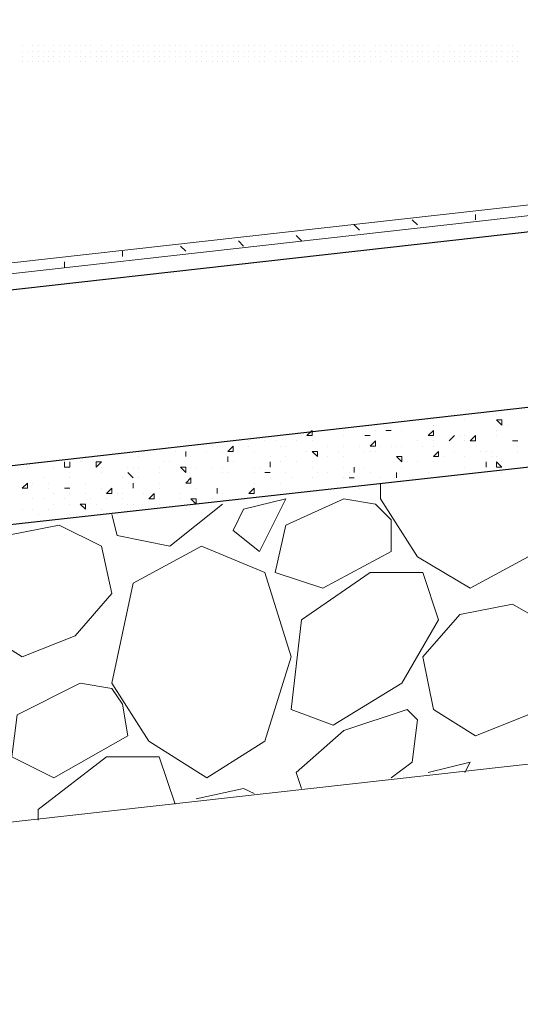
# Model space of a CAD drawing. Header units: metres. Extents: x 5.7 to 89.8, y 4 to 63.5.
# Tile 328 of 475: x 43.435 to 44.35, y 46.959 to 48.759. Entities that reach past the tile are written whole.
import ezdxf

# ---------------------------------------------------------------- set-up
doc = ezdxf.new("R2010")
doc.units = ezdxf.units.M
doc.header["$MEASUREMENT"] = 0
for name, color, linetype in [('PDF17_hatch-borshi', 7, 'Continuous'), ('PDF17_kaff', 7, 'Continuous'), ('PDF17_wall', 7, 'Continuous')]:
    doc.layers.add(name, color=color, linetype=linetype)

msp = doc.modelspace()

# ---------------------------------------------------------------- linework, layer by layer
at = {"layer": 'PDF17_hatch-borshi', "lineweight": 18}
for points in [[(43.4399, 48.7114), (43.4399, 48.7114)], [(43.4399, 48.7018), (43.4399, 48.7018)], [(43.4399, 48.7018), (43.4399, 48.7018)], [(43.4496, 48.7018), (43.4496, 48.7018)], [(43.4496, 48.7018), (43.4496, 48.7018)], [(43.4496, 48.7018), (43.4496, 48.7018)], [(43.4496, 48.7018), (43.4496, 48.7018)], [(43.4592, 48.7114), (43.4592, 48.7114)], [(43.4592, 48.7018), (43.4592, 48.7018)], [(43.4688, 48.7114), (43.4688, 48.7114)], [(43.4688, 48.7018), (43.4688, 48.7018)], [(43.4688, 48.7018), (43.4688, 48.7018)], [(43.4688, 48.7018), (43.4688, 48.7018)], [(43.4688, 48.7018), (43.4688, 48.7018)], [(43.4784, 48.7114), (43.4784, 48.7114)], [(43.4784, 48.7018), (43.4784, 48.7018)], [(43.4784, 48.7018), (43.4784, 48.7018)], [(43.4784, 48.7018), (43.4784, 48.7018)], [(43.4881, 48.7018), (43.4881, 48.7018)], [(43.4881, 48.7018), (43.4881, 48.7018)], [(43.4977, 48.7114), (43.4977, 48.7114)], [(43.4977, 48.7114), (43.4977, 48.7114)], [(43.4977, 48.7114), (43.4977, 48.7114)], [(43.4977, 48.7018), (43.4977, 48.7018)], [(43.5073, 48.7114), (43.5073, 48.7114)], [(43.5073, 48.7018), (43.5073, 48.7018)], [(43.5073, 48.7018), (43.5073, 48.7018)], [(43.517, 48.7114), (43.517, 48.7114)], [(43.517, 48.7114), (43.517, 48.7114)], [(43.517, 48.7018), (43.517, 48.7018)], [(43.5266, 48.7114), (43.5266, 48.7114)], [(43.5266, 48.7114), (43.5266, 48.7114)], [(43.5266, 48.7018), (43.5266, 48.7018)], [(43.5266, 48.7018), (43.5266, 48.7018)], [(43.5362, 48.7114), (43.5362, 48.7114)], [(43.5362, 48.7114), (43.5362, 48.7114)], [(43.5362, 48.7018), (43.5362, 48.7018)], [(43.5459, 48.7114), (43.5459, 48.7114)], [(43.5459, 48.7018), (43.5459, 48.7018)], [(43.5459, 48.7018), (43.5459, 48.7018)], [(43.5555, 48.7114), (43.5555, 48.7114)], [(43.5555, 48.7114), (43.5555, 48.7114)], [(43.5651, 48.7114), (43.5651, 48.7114)], [(43.5651, 48.7018), (43.5651, 48.7018)], [(43.5651, 48.7018), (43.5651, 48.7018)], [(43.5748, 48.7018), (43.5748, 48.7018)], [(43.5748, 48.7018), (43.5748, 48.7018)], [(43.5748, 48.7018), (43.5748, 48.7018)], [(43.5844, 48.7114), (43.5844, 48.7114)], [(43.5844, 48.7114), (43.5844, 48.7114)], [(43.5844, 48.7018), (43.5844, 48.7018)], [(43.5844, 48.7018), (43.5844, 48.7018)], [(43.594, 48.7018), (43.594, 48.7018)], [(43.594, 48.7018), (43.594, 48.7018)], [(43.594, 48.7018), (43.594, 48.7018)], [(43.594, 48.7018), (43.594, 48.7018)], [(43.6037, 48.7114), (43.6037, 48.7114)], [(43.6037, 48.7018), (43.6037, 48.7018)], [(43.6133, 48.7114), (43.6133, 48.7114)], [(43.6133, 48.7018), (43.6133, 48.7018)], [(43.6133, 48.7018), (43.6133, 48.7018)], [(43.6133, 48.7018), (43.6133, 48.7018)], [(43.6229, 48.7114), (43.6229, 48.7114)], [(43.6229, 48.7018), (43.6229, 48.7018)], [(43.6229, 48.7018), (43.6229, 48.7018)], [(43.6229, 48.7018), (43.6229, 48.7018)], [(43.6325, 48.7018), (43.6325, 48.7018)], [(43.6325, 48.7018), (43.6325, 48.7018)], [(43.6325, 48.7018), (43.6325, 48.7018)], [(43.6422, 48.7114), (43.6422, 48.7114)], [(43.6422, 48.7114), (43.6422, 48.7114)], [(43.6422, 48.7018), (43.6422, 48.7018)], [(43.6422, 48.7018), (43.6422, 48.7018)], [(43.6518, 48.7114), (43.6518, 48.7114)], [(43.6518, 48.7114), (43.6518, 48.7114)], [(43.6518, 48.7018), (43.6518, 48.7018)], [(43.6518, 48.7018), (43.6518, 48.7018)], [(43.6614, 48.7114), (43.6614, 48.7114)], [(43.6614, 48.7114), (43.6614, 48.7114)], [(43.6614, 48.7018), (43.6614, 48.7018)], [(43.6614, 48.7018), (43.6614, 48.7018)], [(43.6711, 48.7114), (43.6711, 48.7114)], [(43.6711, 48.7018), (43.6711, 48.7018)], [(43.6807, 48.7114), (43.6807, 48.7114)], [(43.6807, 48.7114), (43.6807, 48.7114)], [(43.6807, 48.7114), (43.6807, 48.7114)], [(43.6807, 48.7018), (43.6807, 48.7018)], [(43.6807, 48.7018), (43.6807, 48.7018)], [(43.6807, 48.7018), (43.6807, 48.7018)], [(43.6903, 48.7114), (43.6903, 48.7114)], [(43.6903, 48.7018), (43.6903, 48.7018)], [(43.6903, 48.7018), (43.6903, 48.7018)], [(43.6903, 48.7018), (43.6903, 48.7018)], [(43.7, 48.7114), (43.7, 48.7114)], [(43.7, 48.7114), (43.7, 48.7114)], [(43.7, 48.7018), (43.7, 48.7018)], [(43.7096, 48.7114), (43.7096, 48.7114)], [(43.7096, 48.7018), (43.7096, 48.7018)], [(43.7096, 48.7018), (43.7096, 48.7018)], [(43.7192, 48.7114), (43.7192, 48.7114)], [(43.7192, 48.7018), (43.7192, 48.7018)], [(43.7192, 48.7018), (43.7192, 48.7018)], [(43.7289, 48.7114), (43.7289, 48.7114)], [(43.7289, 48.7018), (43.7289, 48.7018)], [(43.7289, 48.7018), (43.7289, 48.7018)], [(43.7289, 48.7018), (43.7289, 48.7018)], [(43.7385, 48.7114), (43.7385, 48.7114)], [(43.7385, 48.7114), (43.7385, 48.7114)], [(43.7385, 48.7018), (43.7385, 48.7018)], [(43.7385, 48.7018), (43.7385, 48.7018)], [(43.7481, 48.7018), (43.7481, 48.7018)], [(43.7481, 48.7018), (43.7481, 48.7018)], [(43.7481, 48.7018), (43.7481, 48.7018)], [(43.7578, 48.7114), (43.7578, 48.7114)], [(43.7578, 48.7114), (43.7578, 48.7114)], [(43.7578, 48.7018), (43.7578, 48.7018)], [(43.7578, 48.7018), (43.7578, 48.7018)], [(43.7578, 48.7018), (43.7578, 48.7018)], [(43.7674, 48.7114), (43.7674, 48.7114)], [(43.7674, 48.7018), (43.7674, 48.7018)], [(43.7674, 48.7018), (43.7674, 48.7018)], [(43.7674, 48.7018), (43.7674, 48.7018)], [(43.777, 48.7114), (43.777, 48.7114)], [(43.777, 48.7018), (43.777, 48.7018)], [(43.777, 48.7018), (43.777, 48.7018)], [(43.777, 48.7018), (43.777, 48.7018)], [(43.777, 48.7018), (43.777, 48.7018)], [(43.7866, 48.7114), (43.7866, 48.7114)], [(43.7866, 48.7114), (43.7866, 48.7114)], [(43.7866, 48.7018), (43.7866, 48.7018)], [(43.7866, 48.7018), (43.7866, 48.7018)], [(43.7866, 48.7018), (43.7866, 48.7018)], [(43.7963, 48.7114), (43.7963, 48.7114)], [(43.7963, 48.7114), (43.7963, 48.7114)], [(43.7963, 48.7114), (43.7963, 48.7114)], [(43.7963, 48.7018), (43.7963, 48.7018)], [(43.7963, 48.7018), (43.7963, 48.7018)], [(43.8059, 48.7114), (43.8059, 48.7114)], [(43.8059, 48.7114), (43.8059, 48.7114)], [(43.8059, 48.7018), (43.8059, 48.7018)], [(43.8059, 48.7018), (43.8059, 48.7018)], [(43.8155, 48.7114), (43.8155, 48.7114)], [(43.8155, 48.7114), (43.8155, 48.7114)], [(43.8155, 48.7018), (43.8155, 48.7018)], [(43.8155, 48.7018), (43.8155, 48.7018)], [(43.8252, 48.7114), (43.8252, 48.7114)], [(43.8252, 48.7114), (43.8252, 48.7114)], [(43.8252, 48.7114), (43.8252, 48.7114)], [(43.8252, 48.7018), (43.8252, 48.7018)], [(43.8348, 48.7114), (43.8348, 48.7114)], [(43.8348, 48.7114), (43.8348, 48.7114)], [(43.8348, 48.7018), (43.8348, 48.7018)], [(43.8348, 48.7018), (43.8348, 48.7018)], [(43.8348, 48.7018), (43.8348, 48.7018)], [(43.8444, 48.7114), (43.8444, 48.7114)], [(43.8444, 48.7114), (43.8444, 48.7114)], [(43.8444, 48.7018), (43.8444, 48.7018)], [(43.8541, 48.7114), (43.8541, 48.7114)], [(43.8541, 48.7114), (43.8541, 48.7114)], [(43.8541, 48.7114), (43.8541, 48.7114)], [(43.8541, 48.7018), (43.8541, 48.7018)], [(43.8541, 48.7018), (43.8541, 48.7018)], [(43.8637, 48.7114), (43.8637, 48.7114)], [(43.8637, 48.7114), (43.8637, 48.7114)], [(43.8637, 48.7018), (43.8637, 48.7018)], [(43.8637, 48.7018), (43.8637, 48.7018)], [(43.8733, 48.7114), (43.8733, 48.7114)], [(43.8733, 48.7018), (43.8733, 48.7018)], [(43.8733, 48.7018), (43.8733, 48.7018)], [(43.8733, 48.7018), (43.8733, 48.7018)], [(43.8733, 48.7018), (43.8733, 48.7018)], [(43.883, 48.7114), (43.883, 48.7114)], [(43.883, 48.7114), (43.883, 48.7114)], [(43.883, 48.7018), (43.883, 48.7018)], [(43.883, 48.7018), (43.883, 48.7018)], [(43.8926, 48.7018), (43.8926, 48.7018)], [(43.8926, 48.7018), (43.8926, 48.7018)], [(43.8926, 48.7018), (43.8926, 48.7018)], [(43.9022, 48.7114), (43.9022, 48.7114)], [(43.9022, 48.7018), (43.9022, 48.7018)], [(43.9022, 48.7018), (43.9022, 48.7018)], [(43.9022, 48.7018), (43.9022, 48.7018)], [(43.9119, 48.7114), (43.9119, 48.7114)], [(43.9119, 48.7018), (43.9119, 48.7018)], [(43.9119, 48.7018), (43.9119, 48.7018)], [(43.9215, 48.7114), (43.9215, 48.7114)], [(43.9215, 48.7018), (43.9215, 48.7018)], [(43.9215, 48.7018), (43.9215, 48.7018)], [(43.9215, 48.7018), (43.9215, 48.7018)], [(43.9215, 48.7018), (43.9215, 48.7018)], [(43.9311, 48.7114), (43.9311, 48.7114)], [(43.9311, 48.7018), (43.9311, 48.7018)], [(43.9311, 48.7018), (43.9311, 48.7018)], [(43.9311, 48.7018), (43.9311, 48.7018)], [(43.9407, 48.7114), (43.9407, 48.7114)], [(43.9407, 48.7114), (43.9407, 48.7114)], [(43.9407, 48.7114), (43.9407, 48.7114)], [(43.9407, 48.7018), (43.9407, 48.7018)], [(43.9407, 48.7018), (43.9407, 48.7018)], [(43.9504, 48.7114), (43.9504, 48.7114)], [(43.9504, 48.7114), (43.9504, 48.7114)], [(43.9504, 48.7018), (43.9504, 48.7018)], [(43.96, 48.7114), (43.96, 48.7114)], [(43.96, 48.7114), (43.96, 48.7114)], [(43.96, 48.7018), (43.96, 48.7018)], [(43.96, 48.7018), (43.96, 48.7018)], [(43.96, 48.7018), (43.96, 48.7018)], [(43.9696, 48.7114), (43.9696, 48.7114)], [(43.9696, 48.7114), (43.9696, 48.7114)], [(43.9696, 48.7114), (43.9696, 48.7114)], [(43.9696, 48.7018), (43.9696, 48.7018)], [(43.9793, 48.7114), (43.9793, 48.7114)], [(43.9793, 48.7114), (43.9793, 48.7114)], [(43.9793, 48.7018), (43.9793, 48.7018)], [(43.9793, 48.7018), (43.9793, 48.7018)], [(43.9793, 48.7018), (43.9793, 48.7018)], [(43.9889, 48.7114), (43.9889, 48.7114)], [(43.9889, 48.7114), (43.9889, 48.7114)], [(43.9889, 48.7114), (43.9889, 48.7114)], [(43.9889, 48.7018), (43.9889, 48.7018)], [(43.9889, 48.7018), (43.9889, 48.7018)], [(43.9985, 48.7114), (43.9985, 48.7114)], [(43.9985, 48.7018), (43.9985, 48.7018)], [(43.9985, 48.7018), (43.9985, 48.7018)], [(44.0082, 48.7114), (44.0082, 48.7114)], [(44.0082, 48.7114), (44.0082, 48.7114)], [(44.0082, 48.7114), (44.0082, 48.7114)], [(44.0082, 48.7018), (44.0082, 48.7018)], [(44.0082, 48.7018), (44.0082, 48.7018)], [(44.0178, 48.7018), (44.0178, 48.7018)], [(44.0178, 48.7018), (44.0178, 48.7018)], [(44.0178, 48.7018), (44.0178, 48.7018)], [(44.0178, 48.7018), (44.0178, 48.7018)], [(44.0274, 48.7114), (44.0274, 48.7114)], [(44.0274, 48.7018), (44.0274, 48.7018)], [(44.0274, 48.7018), (44.0274, 48.7018)], [(44.0371, 48.7114), (44.0371, 48.7114)], [(44.0371, 48.7114), (44.0371, 48.7114)], [(44.0371, 48.7018), (44.0371, 48.7018)], [(44.0371, 48.7018), (44.0371, 48.7018)], [(44.0467, 48.7114), (44.0467, 48.7114)], [(44.0467, 48.7018), (44.0467, 48.7018)], [(44.0467, 48.7018), (44.0467, 48.7018)], [(44.0467, 48.7018), (44.0467, 48.7018)], [(44.0563, 48.7114), (44.0563, 48.7114)], [(44.0563, 48.7018), (44.0563, 48.7018)], [(44.0563, 48.7018), (44.0563, 48.7018)], [(44.066, 48.7114), (44.066, 48.7114)], [(44.066, 48.7114), (44.066, 48.7114)], [(44.066, 48.7018), (44.066, 48.7018)], [(44.066, 48.7018), (44.066, 48.7018)], [(44.0756, 48.7018), (44.0756, 48.7018)], [(44.0756, 48.7018), (44.0756, 48.7018)], [(44.0756, 48.7018), (44.0756, 48.7018)], [(44.0756, 48.7018), (44.0756, 48.7018)], [(44.0852, 48.7114), (44.0852, 48.7114)], [(44.0852, 48.7114), (44.0852, 48.7114)], [(44.0852, 48.7114), (44.0852, 48.7114)], [(44.0852, 48.7018), (44.0852, 48.7018)], [(44.0852, 48.7018), (44.0852, 48.7018)], [(44.0948, 48.7114), (44.0948, 48.7114)], [(44.0948, 48.7114), (44.0948, 48.7114)], [(44.0948, 48.7018), (44.0948, 48.7018)], [(44.0948, 48.7018), (44.0948, 48.7018)], [(44.1045, 48.7114), (44.1045, 48.7114)], [(44.1045, 48.7114), (44.1045, 48.7114)], [(44.1045, 48.7114), (44.1045, 48.7114)], [(44.1045, 48.7018), (44.1045, 48.7018)], [(44.1045, 48.7018), (44.1045, 48.7018)], [(44.1045, 48.7018), (44.1045, 48.7018)], [(44.1141, 48.7114), (44.1141, 48.7114)], [(44.1141, 48.7018), (44.1141, 48.7018)], [(44.1237, 48.7114), (44.1237, 48.7114)], [(44.1237, 48.7114), (44.1237, 48.7114)], [(44.1237, 48.7114), (44.1237, 48.7114)], [(44.1237, 48.7018), (44.1237, 48.7018)], [(44.1237, 48.7018), (44.1237, 48.7018)], [(44.1334, 48.7114), (44.1334, 48.7114)], [(44.1334, 48.7114), (44.1334, 48.7114)], [(44.1334, 48.7018), (44.1334, 48.7018)], [(44.1334, 48.7018), (44.1334, 48.7018)], [(44.1334, 48.7018), (44.1334, 48.7018)], [(44.143, 48.7114), (44.143, 48.7114)], [(44.143, 48.7114), (44.143, 48.7114)], [(44.143, 48.7018), (44.143, 48.7018)], [(44.143, 48.7018), (44.143, 48.7018)], [(44.1526, 48.7114), (44.1526, 48.7114)], [(44.1526, 48.7114), (44.1526, 48.7114)], [(44.1526, 48.7018), (44.1526, 48.7018)], [(44.1526, 48.7018), (44.1526, 48.7018)], [(44.1623, 48.7114), (44.1623, 48.7114)], [(44.1623, 48.7018), (44.1623, 48.7018)], [(44.1623, 48.7018), (44.1623, 48.7018)], [(44.1623, 48.7018), (44.1623, 48.7018)], [(44.1623, 48.7018), (44.1623, 48.7018)], [(44.1719, 48.7114), (44.1719, 48.7114)], [(44.1719, 48.7018), (44.1719, 48.7018)], [(44.1719, 48.7018), (44.1719, 48.7018)], [(44.1815, 48.7114), (44.1815, 48.7114)], [(44.1815, 48.7114), (44.1815, 48.7114)], [(44.1815, 48.7018), (44.1815, 48.7018)], [(44.1815, 48.7018), (44.1815, 48.7018)], [(44.1815, 48.7018), (44.1815, 48.7018)], [(44.1912, 48.7018), (44.1912, 48.7018)], [(44.1912, 48.7018), (44.1912, 48.7018)], [(44.1912, 48.7018), (44.1912, 48.7018)], [(44.1912, 48.7018), (44.1912, 48.7018)], [(44.2008, 48.7114), (44.2008, 48.7114)], [(44.2008, 48.7114), (44.2008, 48.7114)], [(44.2008, 48.7018), (44.2008, 48.7018)], [(44.2008, 48.7018), (44.2008, 48.7018)], [(44.2008, 48.7018), (44.2008, 48.7018)], [(44.2104, 48.7018), (44.2104, 48.7018)], [(44.2104, 48.7018), (44.2104, 48.7018)], [(44.2104, 48.7018), (44.2104, 48.7018)], [(44.22, 48.7114), (44.22, 48.7114)], [(44.22, 48.7114), (44.22, 48.7114)], [(44.22, 48.7114), (44.22, 48.7114)], [(44.22, 48.7018), (44.22, 48.7018)], [(44.22, 48.7018), (44.22, 48.7018)], [(44.22, 48.7018), (44.22, 48.7018)], [(44.2297, 48.7018), (44.2297, 48.7018)], [(44.2297, 48.7018), (44.2297, 48.7018)], [(44.2297, 48.7018), (44.2297, 48.7018)], [(44.2393, 48.7114), (44.2393, 48.7114)], [(44.2393, 48.7114), (44.2393, 48.7114)], [(44.2393, 48.7114), (44.2393, 48.7114)], [(44.2393, 48.7018), (44.2393, 48.7018)], [(44.2393, 48.7018), (44.2393, 48.7018)], [(44.2489, 48.7114), (44.2489, 48.7114)], [(44.2489, 48.7114), (44.2489, 48.7114)], [(44.2489, 48.7114), (44.2489, 48.7114)], [(44.2489, 48.7018), (44.2489, 48.7018)], [(44.2489, 48.7018), (44.2489, 48.7018)], [(44.2586, 48.7114), (44.2586, 48.7114)], [(44.2586, 48.7114), (44.2586, 48.7114)], [(44.2586, 48.7018), (44.2586, 48.7018)], [(44.2586, 48.7018), (44.2586, 48.7018)], [(44.2586, 48.7018), (44.2586, 48.7018)], [(44.2682, 48.7114), (44.2682, 48.7114)], [(44.2682, 48.7114), (44.2682, 48.7114)], [(44.2682, 48.7114), (44.2682, 48.7114)], [(44.2682, 48.7018), (44.2682, 48.7018)], [(44.2778, 48.7114), (44.2778, 48.7114)], [(44.2778, 48.7114), (44.2778, 48.7114)], [(44.2778, 48.7114), (44.2778, 48.7114)], [(44.2778, 48.7018), (44.2778, 48.7018)], [(44.2875, 48.7114), (44.2875, 48.7114)], [(44.2875, 48.7018), (44.2875, 48.7018)], [(44.2875, 48.7018), (44.2875, 48.7018)], [(44.2875, 48.7018), (44.2875, 48.7018)], [(44.2971, 48.7114), (44.2971, 48.7114)], [(44.2971, 48.7114), (44.2971, 48.7114)], [(44.2971, 48.7114), (44.2971, 48.7114)], [(44.2971, 48.7114), (44.2971, 48.7114)], [(44.2971, 48.7018), (44.2971, 48.7018)], [(44.3067, 48.7114), (44.3067, 48.7114)], [(44.3067, 48.7114), (44.3067, 48.7114)], [(44.3067, 48.7018), (44.3067, 48.7018)], [(44.3067, 48.7018), (44.3067, 48.7018)], [(44.3067, 48.7018), (44.3067, 48.7018)], [(44.3164, 48.7114), (44.3164, 48.7114)], [(44.3164, 48.7114), (44.3164, 48.7114)], [(44.3164, 48.7018), (44.3164, 48.7018)], [(44.3164, 48.7018), (44.3164, 48.7018)], [(44.3164, 48.7018), (44.3164, 48.7018)], [(44.326, 48.7114), (44.326, 48.7114)], [(44.326, 48.7114), (44.326, 48.7114)], [(44.326, 48.7018), (44.326, 48.7018)], [(44.326, 48.7018), (44.326, 48.7018)], [(44.3356, 48.7114), (44.3356, 48.7114)], [(44.3356, 48.7114), (44.3356, 48.7114)], [(44.3356, 48.7018), (44.3356, 48.7018)], [(44.3356, 48.7018), (44.3356, 48.7018)], [(44.3356, 48.7018), (44.3356, 48.7018)], [(44.3453, 48.7018), (44.3453, 48.7018)], [(44.3453, 48.7018), (44.3453, 48.7018)], [(44.3453, 48.7018), (44.3453, 48.7018)], [(44.3453, 48.7018), (44.3453, 48.7018)], [(43.4399, 48.6921), (43.4399, 48.6921)], [(43.4399, 48.6921), (43.4399, 48.6921)], [(43.4399, 48.6825), (43.4399, 48.6825)], [(43.4496, 48.6825), (43.4496, 48.6825)], [(43.4592, 48.6921), (43.4592, 48.6921)], [(43.4592, 48.6921), (43.4592, 48.6921)], [(43.4592, 48.6921), (43.4592, 48.6921)], [(43.4592, 48.6825), (43.4592, 48.6825)], [(43.4592, 48.6825), (43.4592, 48.6825)], [(43.4688, 48.6921), (43.4688, 48.6921)], [(43.4688, 48.6825), (43.4688, 48.6825)], [(43.4784, 48.6921), (43.4784, 48.6921)], [(43.4784, 48.6825), (43.4784, 48.6825)], [(43.4784, 48.6825), (43.4784, 48.6825)], [(43.4881, 48.6921), (43.4881, 48.6921)], [(43.4881, 48.6921), (43.4881, 48.6921)], [(43.4881, 48.6921), (43.4881, 48.6921)], [(43.4881, 48.6825), (43.4881, 48.6825)], [(43.4977, 48.6921), (43.4977, 48.6921)], [(43.4977, 48.6921), (43.4977, 48.6921)], [(43.4977, 48.6825), (43.4977, 48.6825)], [(43.4977, 48.6825), (43.4977, 48.6825)], [(43.5073, 48.6921), (43.5073, 48.6921)], [(43.5073, 48.6921), (43.5073, 48.6921)], [(43.5073, 48.6921), (43.5073, 48.6921)], [(43.5073, 48.6825), (43.5073, 48.6825)], [(43.517, 48.6921), (43.517, 48.6921)], [(43.517, 48.6921), (43.517, 48.6921)], [(43.517, 48.6921), (43.517, 48.6921)], [(43.5266, 48.6921), (43.5266, 48.6921)], [(43.5266, 48.6825), (43.5266, 48.6825)], [(43.5266, 48.6825), (43.5266, 48.6825)], [(43.5362, 48.6921), (43.5362, 48.6921)], [(43.5362, 48.6921), (43.5362, 48.6921)], [(43.5362, 48.6921), (43.5362, 48.6921)], [(43.5459, 48.6921), (43.5459, 48.6921)], [(43.5459, 48.6921), (43.5459, 48.6921)], [(43.5459, 48.6921), (43.5459, 48.6921)], [(43.5459, 48.6825), (43.5459, 48.6825)], [(43.5555, 48.6921), (43.5555, 48.6921)], [(43.5555, 48.6921), (43.5555, 48.6921)], [(43.5555, 48.6921), (43.5555, 48.6921)], [(43.5555, 48.6825), (43.5555, 48.6825)], [(43.5555, 48.6825), (43.5555, 48.6825)], [(43.5651, 48.6921), (43.5651, 48.6921)], [(43.5651, 48.6921), (43.5651, 48.6921)], [(43.5748, 48.6921), (43.5748, 48.6921)], [(43.5748, 48.6921), (43.5748, 48.6921)], [(43.5748, 48.6825), (43.5748, 48.6825)], [(43.5844, 48.6921), (43.5844, 48.6921)], [(43.5844, 48.6921), (43.5844, 48.6921)], [(43.5844, 48.6921), (43.5844, 48.6921)], [(43.5844, 48.6825), (43.5844, 48.6825)], [(43.594, 48.6921), (43.594, 48.6921)], [(43.594, 48.6825), (43.594, 48.6825)], [(43.6037, 48.6921), (43.6037, 48.6921)], [(43.6037, 48.6921), (43.6037, 48.6921)], [(43.6037, 48.6921), (43.6037, 48.6921)], [(43.6133, 48.6921), (43.6133, 48.6921)], [(43.6133, 48.6921), (43.6133, 48.6921)], [(43.6133, 48.6825), (43.6133, 48.6825)], [(43.6229, 48.6921), (43.6229, 48.6921)], [(43.6229, 48.6825), (43.6229, 48.6825)], [(43.6229, 48.6825), (43.6229, 48.6825)], [(43.6325, 48.6921), (43.6325, 48.6921)], [(43.6325, 48.6921), (43.6325, 48.6921)], [(43.6325, 48.6825), (43.6325, 48.6825)], [(43.6422, 48.6921), (43.6422, 48.6921)], [(43.6422, 48.6921), (43.6422, 48.6921)], [(43.6422, 48.6921), (43.6422, 48.6921)], [(43.6422, 48.6825), (43.6422, 48.6825)], [(43.6518, 48.6921), (43.6518, 48.6921)], [(43.6518, 48.6921), (43.6518, 48.6921)], [(43.6518, 48.6921), (43.6518, 48.6921)], [(43.6614, 48.6921), (43.6614, 48.6921)], [(43.6614, 48.6921), (43.6614, 48.6921)], [(43.6614, 48.6825), (43.6614, 48.6825)], [(43.6614, 48.6825), (43.6614, 48.6825)], [(43.6711, 48.6921), (43.6711, 48.6921)], [(43.6711, 48.6921), (43.6711, 48.6921)], [(43.6711, 48.6921), (43.6711, 48.6921)], [(43.6711, 48.6921), (43.6711, 48.6921)], [(43.6711, 48.6825), (43.6711, 48.6825)], [(43.6807, 48.6921), (43.6807, 48.6921)], [(43.6807, 48.6825), (43.6807, 48.6825)], [(43.6903, 48.6921), (43.6903, 48.6921)], [(43.6903, 48.6921), (43.6903, 48.6921)], [(43.6903, 48.6921), (43.6903, 48.6921)], [(43.6903, 48.6825), (43.6903, 48.6825)], [(43.7, 48.6921), (43.7, 48.6921)], [(43.7, 48.6921), (43.7, 48.6921)], [(43.7, 48.6921), (43.7, 48.6921)], [(43.7, 48.6825), (43.7, 48.6825)], [(43.7, 48.6825), (43.7, 48.6825)], [(43.7096, 48.6921), (43.7096, 48.6921)], [(43.7096, 48.6921), (43.7096, 48.6921)], [(43.7096, 48.6921), (43.7096, 48.6921)], [(43.7192, 48.6921), (43.7192, 48.6921)], [(43.7192, 48.6921), (43.7192, 48.6921)], [(43.7192, 48.6825), (43.7192, 48.6825)], [(43.7192, 48.6825), (43.7192, 48.6825)], [(43.7289, 48.6921), (43.7289, 48.6921)], [(43.7289, 48.6921), (43.7289, 48.6921)], [(43.7385, 48.6921), (43.7385, 48.6921)], [(43.7385, 48.6825), (43.7385, 48.6825)], [(43.7385, 48.6825), (43.7385, 48.6825)], [(43.7481, 48.6921), (43.7481, 48.6921)], [(43.7481, 48.6921), (43.7481, 48.6921)], [(43.7578, 48.6921), (43.7578, 48.6921)], [(43.7578, 48.6921), (43.7578, 48.6921)], [(43.7578, 48.6825), (43.7578, 48.6825)], [(43.7578, 48.6825), (43.7578, 48.6825)], [(43.7674, 48.6921), (43.7674, 48.6921)], [(43.7674, 48.6825), (43.7674, 48.6825)], [(43.7674, 48.6825), (43.7674, 48.6825)], [(43.7674, 48.6825), (43.7674, 48.6825)], [(43.777, 48.6825), (43.777, 48.6825)], [(43.777, 48.6825), (43.777, 48.6825)], [(43.7866, 48.6921), (43.7866, 48.6921)], [(43.7866, 48.6921), (43.7866, 48.6921)], [(43.7866, 48.6921), (43.7866, 48.6921)], [(43.7866, 48.6825), (43.7866, 48.6825)], [(43.7963, 48.6921), (43.7963, 48.6921)], [(43.7963, 48.6825), (43.7963, 48.6825)], [(43.7963, 48.6825), (43.7963, 48.6825)], [(43.8059, 48.6921), (43.8059, 48.6921)], [(43.8059, 48.6921), (43.8059, 48.6921)], [(43.8059, 48.6921), (43.8059, 48.6921)], [(43.8059, 48.6825), (43.8059, 48.6825)], [(43.8155, 48.6921), (43.8155, 48.6921)], [(43.8155, 48.6921), (43.8155, 48.6921)], [(43.8155, 48.6825), (43.8155, 48.6825)], [(43.8252, 48.6921), (43.8252, 48.6921)], [(43.8252, 48.6921), (43.8252, 48.6921)], [(43.8252, 48.6921), (43.8252, 48.6921)], [(43.8252, 48.6825), (43.8252, 48.6825)], [(43.8348, 48.6921), (43.8348, 48.6921)], [(43.8348, 48.6825), (43.8348, 48.6825)], [(43.8348, 48.6825), (43.8348, 48.6825)], [(43.8444, 48.6921), (43.8444, 48.6921)], [(43.8444, 48.6921), (43.8444, 48.6921)], [(43.8444, 48.6921), (43.8444, 48.6921)], [(43.8541, 48.6921), (43.8541, 48.6921)], [(43.8541, 48.6921), (43.8541, 48.6921)], [(43.8541, 48.6825), (43.8541, 48.6825)], [(43.8541, 48.6825), (43.8541, 48.6825)], [(43.8541, 48.6825), (43.8541, 48.6825)], [(43.8637, 48.6921), (43.8637, 48.6921)], [(43.8637, 48.6921), (43.8637, 48.6921)], [(43.8733, 48.6921), (43.8733, 48.6921)], [(43.8733, 48.6921), (43.8733, 48.6921)], [(43.8733, 48.6825), (43.8733, 48.6825)], [(43.883, 48.6921), (43.883, 48.6921)], [(43.883, 48.6825), (43.883, 48.6825)], [(43.883, 48.6825), (43.883, 48.6825)], [(43.9022, 48.6921), (43.9022, 48.6921)], [(43.9022, 48.6921), (43.9022, 48.6921)], [(43.9022, 48.6921), (43.9022, 48.6921)], [(43.9022, 48.6825), (43.9022, 48.6825)], [(43.9022, 48.6825), (43.9022, 48.6825)], [(43.9119, 48.6825), (43.9119, 48.6825)], [(43.9119, 48.6825), (43.9119, 48.6825)], [(43.9215, 48.6921), (43.9215, 48.6921)], [(43.9215, 48.6825), (43.9215, 48.6825)], [(43.9215, 48.6825), (43.9215, 48.6825)], [(43.9311, 48.6921), (43.9311, 48.6921)], [(43.9311, 48.6825), (43.9311, 48.6825)], [(43.9311, 48.6825), (43.9311, 48.6825)], [(43.9407, 48.6921), (43.9407, 48.6921)], [(43.9407, 48.6921), (43.9407, 48.6921)], [(43.9407, 48.6825), (43.9407, 48.6825)], [(43.9407, 48.6825), (43.9407, 48.6825)], [(43.9504, 48.6921), (43.9504, 48.6921)], [(43.9504, 48.6921), (43.9504, 48.6921)], [(43.9504, 48.6921), (43.9504, 48.6921)], [(43.9504, 48.6825), (43.9504, 48.6825)], [(43.96, 48.6921), (43.96, 48.6921)], [(43.96, 48.6921), (43.96, 48.6921)], [(43.9696, 48.6921), (43.9696, 48.6921)], [(43.9696, 48.6921), (43.9696, 48.6921)], [(43.9696, 48.6921), (43.9696, 48.6921)], [(43.9696, 48.6921), (43.9696, 48.6921)], [(43.9696, 48.6825), (43.9696, 48.6825)], [(43.9696, 48.6825), (43.9696, 48.6825)], [(43.9793, 48.6921), (43.9793, 48.6921)], [(43.9793, 48.6921), (43.9793, 48.6921)], [(43.9889, 48.6921), (43.9889, 48.6921)], [(43.9889, 48.6921), (43.9889, 48.6921)], [(43.9889, 48.6921), (43.9889, 48.6921)], [(43.9985, 48.6921), (43.9985, 48.6921)], [(43.9985, 48.6921), (43.9985, 48.6921)], [(43.9985, 48.6921), (43.9985, 48.6921)], [(43.9985, 48.6921), (43.9985, 48.6921)], [(43.9985, 48.6825), (43.9985, 48.6825)], [(44.0082, 48.6921), (44.0082, 48.6921)], [(44.0082, 48.6921), (44.0082, 48.6921)], [(44.0082, 48.6825), (44.0082, 48.6825)], [(44.0178, 48.6921), (44.0178, 48.6921)], [(44.0178, 48.6921), (44.0178, 48.6921)], [(44.0178, 48.6825), (44.0178, 48.6825)], [(44.0274, 48.6921), (44.0274, 48.6921)], [(44.0274, 48.6921), (44.0274, 48.6921)], [(44.0371, 48.6921), (44.0371, 48.6921)], [(44.0371, 48.6921), (44.0371, 48.6921)], [(44.0371, 48.6825), (44.0371, 48.6825)], [(44.0467, 48.6921), (44.0467, 48.6921)], [(44.0467, 48.6921), (44.0467, 48.6921)], [(44.0467, 48.6825), (44.0467, 48.6825)], [(44.0563, 48.6921), (44.0563, 48.6921)], [(44.0563, 48.6921), (44.0563, 48.6921)], [(44.0563, 48.6825), (44.0563, 48.6825)], [(44.066, 48.6921), (44.066, 48.6921)], [(44.066, 48.6921), (44.066, 48.6921)], [(44.066, 48.6825), (44.066, 48.6825)], [(44.066, 48.6825), (44.066, 48.6825)], [(44.066, 48.6825), (44.066, 48.6825)], [(44.0756, 48.6921), (44.0756, 48.6921)], [(44.0756, 48.6921), (44.0756, 48.6921)], [(44.0756, 48.6825), (44.0756, 48.6825)], [(44.0852, 48.6921), (44.0852, 48.6921)], [(44.0852, 48.6921), (44.0852, 48.6921)], [(44.0852, 48.6921), (44.0852, 48.6921)], [(44.0852, 48.6921), (44.0852, 48.6921)], [(44.0948, 48.6921), (44.0948, 48.6921)], [(44.0948, 48.6921), (44.0948, 48.6921)], [(44.0948, 48.6825), (44.0948, 48.6825)], [(44.1141, 48.6921), (44.1141, 48.6921)], [(44.1141, 48.6921), (44.1141, 48.6921)], [(44.1141, 48.6921), (44.1141, 48.6921)], [(44.1141, 48.6921), (44.1141, 48.6921)], [(44.1141, 48.6825), (44.1141, 48.6825)], [(44.1237, 48.6921), (44.1237, 48.6921)], [(44.1334, 48.6921), (44.1334, 48.6921)], [(44.1334, 48.6921), (44.1334, 48.6921)], [(44.1334, 48.6921), (44.1334, 48.6921)], [(44.1334, 48.6825), (44.1334, 48.6825)], [(44.143, 48.6921), (44.143, 48.6921)], [(44.143, 48.6921), (44.143, 48.6921)], [(44.1526, 48.6921), (44.1526, 48.6921)], [(44.1526, 48.6921), (44.1526, 48.6921)], [(44.1526, 48.6921), (44.1526, 48.6921)], [(44.1526, 48.6825), (44.1526, 48.6825)], [(44.1623, 48.6921), (44.1623, 48.6921)], [(44.1623, 48.6825), (44.1623, 48.6825)], [(44.1623, 48.6825), (44.1623, 48.6825)], [(44.1719, 48.6921), (44.1719, 48.6921)], [(44.1719, 48.6921), (44.1719, 48.6921)], [(44.1815, 48.6921), (44.1815, 48.6921)], [(44.1815, 48.6921), (44.1815, 48.6921)], [(44.1815, 48.6825), (44.1815, 48.6825)], [(44.1815, 48.6825), (44.1815, 48.6825)], [(44.1912, 48.6921), (44.1912, 48.6921)], [(44.2008, 48.6921), (44.2008, 48.6921)], [(44.2008, 48.6921), (44.2008, 48.6921)], [(44.2008, 48.6825), (44.2008, 48.6825)], [(44.2008, 48.6825), (44.2008, 48.6825)], [(44.2104, 48.6921), (44.2104, 48.6921)], [(44.2104, 48.6921), (44.2104, 48.6921)], [(44.2104, 48.6825), (44.2104, 48.6825)], [(44.2104, 48.6825), (44.2104, 48.6825)], [(44.2104, 48.6825), (44.2104, 48.6825)], [(44.22, 48.6825), (44.22, 48.6825)], [(44.22, 48.6825), (44.22, 48.6825)], [(44.2297, 48.6921), (44.2297, 48.6921)], [(44.2297, 48.6921), (44.2297, 48.6921)], [(44.2297, 48.6921), (44.2297, 48.6921)], [(44.2297, 48.6825), (44.2297, 48.6825)], [(44.2297, 48.6825), (44.2297, 48.6825)], [(44.2393, 48.6921), (44.2393, 48.6921)], [(44.2393, 48.6825), (44.2393, 48.6825)], [(44.2489, 48.6921), (44.2489, 48.6921)], [(44.2489, 48.6921), (44.2489, 48.6921)], [(44.2489, 48.6825), (44.2489, 48.6825)], [(44.2586, 48.6921), (44.2586, 48.6921)], [(44.2586, 48.6921), (44.2586, 48.6921)], [(44.2586, 48.6921), (44.2586, 48.6921)], [(44.2586, 48.6825), (44.2586, 48.6825)], [(44.2682, 48.6921), (44.2682, 48.6921)], [(44.2682, 48.6825), (44.2682, 48.6825)], [(44.2682, 48.6825), (44.2682, 48.6825)], [(44.2778, 48.6921), (44.2778, 48.6921)], [(44.2778, 48.6921), (44.2778, 48.6921)], [(44.2778, 48.6921), (44.2778, 48.6921)], [(44.2778, 48.6825), (44.2778, 48.6825)], [(44.2875, 48.6921), (44.2875, 48.6921)], [(44.2875, 48.6825), (44.2875, 48.6825)], [(44.2971, 48.6921), (44.2971, 48.6921)], [(44.2971, 48.6921), (44.2971, 48.6921)], [(44.2971, 48.6921), (44.2971, 48.6921)], [(44.2971, 48.6921), (44.2971, 48.6921)], [(44.2971, 48.6825), (44.2971, 48.6825)], [(44.3067, 48.6921), (44.3067, 48.6921)], [(44.3067, 48.6825), (44.3067, 48.6825)], [(44.3067, 48.6825), (44.3067, 48.6825)], [(44.3164, 48.6921), (44.3164, 48.6921)], [(44.326, 48.6921), (44.326, 48.6921)], [(44.326, 48.6921), (44.326, 48.6921)], [(44.326, 48.6825), (44.326, 48.6825)], [(44.326, 48.6825), (44.326, 48.6825)], [(44.326, 48.6825), (44.326, 48.6825)], [(44.3356, 48.6921), (44.3356, 48.6921)], [(44.3356, 48.6825), (44.3356, 48.6825)], [(44.3453, 48.6921), (44.3453, 48.6921)], [(44.3453, 48.6825), (44.3453, 48.6825)], [(44.3453, 48.6825), (44.3453, 48.6825)], [(44.3067, 48.0372), (44.3067, 48.0372)], [(44.1912, 48.018), (44.1912, 48.018)], [(44.2489, 48.0276), (44.2489, 48.0276)], [(44.2489, 48.0276), (44.2489, 48.0276)], [(44.3067, 48.0276), (44.3067, 48.0276)], [(44.3164, 48.018), (44.3164, 48.018)], [(44.326, 48.018), (44.326, 48.018)], [(43.96, 47.9987), (43.96, 47.9987)], [(44.0274, 48.0083), (44.0274, 48.0083)], [(44.0274, 47.9987), (44.0274, 47.9987)], [(44.066, 47.9987), (44.066, 47.9987)], [(44.0852, 48.0083), (44.0852, 48.0083)], [(44.1141, 48.0083), (44.1141, 48.0083)], [(44.1334, 48.0083), (44.1334, 48.0083)], [(44.1912, 47.9987), (44.1912, 47.9987)], [(44.2393, 47.9987), (44.2393, 47.9987)], [(44.2489, 47.9987), (44.2489, 47.9987)], [(44.3067, 48.0083), (44.3067, 48.0083)], [(44.3067, 47.9987), (44.3067, 47.9987)], [(43.7866, 47.9794), (43.7866, 47.9794)], [(43.7963, 47.9794), (43.7963, 47.9794)], [(43.8155, 47.9891), (43.8155, 47.9891)], [(43.8348, 47.9794), (43.8348, 47.9794)], [(43.8541, 47.9891), (43.8541, 47.9891)], [(43.8541, 47.9794), (43.8541, 47.9794)], [(43.883, 47.9891), (43.883, 47.9891)], [(43.9022, 47.9891), (43.9022, 47.9891)], [(43.9119, 47.9794), (43.9119, 47.9794)], [(43.9215, 47.9794), (43.9215, 47.9794)], [(43.9407, 47.9891), (43.9407, 47.9891)], [(43.9696, 47.9891), (43.9696, 47.9891)], [(43.9985, 47.9794), (43.9985, 47.9794)], [(44.0274, 47.9794), (44.0274, 47.9794)], [(44.0563, 47.9794), (44.0563, 47.9794)], [(44.0563, 47.9794), (44.0563, 47.9794)], [(44.0948, 47.9794), (44.0948, 47.9794)], [(44.1141, 47.9794), (44.1141, 47.9794)], [(44.1237, 47.9794), (44.1237, 47.9794)], [(44.1334, 47.9794), (44.1334, 47.9794)], [(44.1623, 47.9891), (44.1623, 47.9891)], [(44.1719, 47.9794), (44.1719, 47.9794)], [(44.1912, 47.9891), (44.1912, 47.9891)], [(44.1912, 47.9794), (44.1912, 47.9794)], [(44.22, 47.9891), (44.22, 47.9891)], [(44.2489, 47.9891), (44.2489, 47.9891)], [(44.3453, 47.9891), (44.3453, 47.9891)], [(44.3453, 47.9794), (44.3453, 47.9794)], [(43.5555, 47.9602), (43.5555, 47.9602)], [(43.6518, 47.9602), (43.6518, 47.9602)], [(43.6614, 47.9698), (43.6614, 47.9698)], [(43.6614, 47.9698), (43.6614, 47.9698)], [(43.6614, 47.9698), (43.6614, 47.9698)], [(43.6807, 47.9698), (43.6807, 47.9698)], [(43.7192, 47.9698), (43.7192, 47.9698)], [(43.7385, 47.9602), (43.7385, 47.9602)], [(43.7481, 47.9602), (43.7481, 47.9602)], [(43.777, 47.9698), (43.777, 47.9698)], [(43.8059, 47.9698), (43.8059, 47.9698)], [(43.8637, 47.9698), (43.8637, 47.9698)], [(43.8926, 47.9602), (43.8926, 47.9602)], [(43.9215, 47.9602), (43.9215, 47.9602)], [(43.96, 47.9698), (43.96, 47.9698)], [(43.96, 47.9698), (43.96, 47.9698)], [(43.9985, 47.9602), (43.9985, 47.9602)], [(44.0178, 47.9698), (44.0178, 47.9698)], [(44.0274, 47.9602), (44.0274, 47.9602)], [(44.066, 47.9698), (44.066, 47.9698)], [(44.0756, 47.9698), (44.0756, 47.9698)], [(44.0852, 47.9698), (44.0852, 47.9698)], [(44.1334, 47.9602), (44.1334, 47.9602)], [(44.1912, 47.9602), (44.1912, 47.9602)], [(44.2104, 47.9602), (44.2104, 47.9602)], [(44.2297, 47.9698), (44.2297, 47.9698)], [(44.2489, 47.9602), (44.2489, 47.9602)], [(44.2489, 47.9602), (44.2489, 47.9602)], [(44.2778, 47.9698), (44.2778, 47.9698)], [(44.2875, 47.9698), (44.2875, 47.9698)], [(44.2971, 47.9698), (44.2971, 47.9698)], [(44.2971, 47.9602), (44.2971, 47.9602)], [(44.3067, 47.9602), (44.3067, 47.9602)], [(44.3453, 47.9698), (44.3453, 47.9698)], [(43.4496, 47.9409), (43.4496, 47.9409)], [(43.4977, 47.9409), (43.4977, 47.9409)], [(43.5266, 47.9505), (43.5266, 47.9409), (43.517, 47.9409), (43.517, 47.9505)], [(43.517, 47.9505), (43.517, 47.9505)], [(43.517, 47.9505), (43.517, 47.9505)], [(43.5459, 47.9505), (43.5459, 47.9505)], [(43.5748, 47.9505), (43.5748, 47.9505)], [(43.5844, 47.9505), (43.5844, 47.9505)], [(43.5844, 47.9409), (43.5844, 47.9409)], [(43.6325, 47.9409), (43.6325, 47.9409)], [(43.6422, 47.9409), (43.6422, 47.9409)], [(43.6518, 47.9409), (43.6518, 47.9409)], [(43.6903, 47.9409), (43.6903, 47.9409)], [(43.7, 47.9505), (43.7, 47.9505)], [(43.7096, 47.9505), (43.7096, 47.9505)], [(43.7481, 47.9409), (43.7481, 47.9409)], [(43.7578, 47.9409), (43.7578, 47.9409)], [(43.7866, 47.9409), (43.7866, 47.9409)], [(43.8059, 47.9409), (43.8059, 47.9409)], [(43.8155, 47.9505), (43.8155, 47.9505)], [(43.8252, 47.9505), (43.8252, 47.9505)], [(43.8637, 47.9409), (43.8637, 47.9409)], [(43.8733, 47.9409), (43.8733, 47.9409)], [(43.8926, 47.9505), (43.8926, 47.9505)], [(43.9119, 47.9505), (43.9119, 47.9505)], [(43.9407, 47.9505), (43.9407, 47.9505)], [(43.9696, 47.9505), (43.9696, 47.9505)], [(43.9696, 47.9409), (43.9696, 47.9409)], [(43.9696, 47.9409), (43.9696, 47.9409)], [(43.9696, 47.9409), (43.9696, 47.9409)], [(44.0274, 47.9409), (44.0274, 47.9409)], [(44.066, 47.9409), (44.066, 47.9409)], [(44.0948, 47.912), (44.0948, 47.8831), (44.1623, 47.7772), (44.2586, 47.7194), (44.3645, 47.7772), (44.4127, 47.9409)], [(44.1334, 47.9409), (44.1334, 47.9409)], [(44.143, 47.9505), (44.143, 47.9505)], [(44.1623, 47.9505), (44.1623, 47.9505)], [(44.1912, 47.9505), (44.1912, 47.9505)], [(44.2489, 47.9409), (44.2489, 47.9409)], [(44.2875, 47.9505), (44.2875, 47.9505)], [(44.3164, 47.9505), (44.3164, 47.9505)], [(43.4784, 47.9216), (43.4784, 47.9216)], [(43.5266, 47.9313), (43.5266, 47.9313)], [(43.5266, 47.9216), (43.5266, 47.9216)], [(43.5844, 47.9313), (43.5844, 47.9313)], [(43.6229, 47.9216), (43.6229, 47.9216)], [(43.6325, 47.9313), (43.6325, 47.9313)], [(43.6518, 47.9216), (43.6518, 47.9216)], [(43.6903, 47.9313), (43.6903, 47.9313)], [(43.7481, 47.9216), (43.7481, 47.9216)], [(43.8059, 47.9313), (43.8059, 47.9313)], [(43.8155, 47.9313), (43.8155, 47.9313)], [(43.8637, 47.9313), (43.8637, 47.9313)], [(43.8926, 47.9313), (43.8926, 47.9313)], [(43.8926, 47.9216), (43.8926, 47.9216)], [(43.9215, 47.9313), (43.9215, 47.9313)], [(43.9311, 47.9216), (43.9311, 47.9216)], [(43.9696, 47.9216), (43.9696, 47.9216)], [(43.9793, 47.9313), (43.9793, 47.9313)], [(43.9985, 47.9313), (43.9985, 47.9313)], [(44.0274, 47.9216), (44.0274, 47.9216)], [(44.0371, 47.9313), (44.0371, 47.9313)], [(44.0467, 47.9313), (44.0467, 47.9313)], [(44.0467, 47.9216), (44.0467, 47.9216)], [(44.0756, 47.9313), (44.0756, 47.9313)], [(44.0948, 47.9216), (44.0948, 47.9216)], [(44.1237, 47.9216), (44.1237, 47.9216)], [(44.1237, 47.9216), (44.1237, 47.9216)], [(44.1526, 47.9216), (44.1526, 47.9216)], [(44.1815, 47.9313), (44.1815, 47.9313)], [(44.2008, 47.9216), (44.2008, 47.9216)], [(44.2008, 47.9216), (44.2008, 47.9216)], [(44.3164, 47.9313), (44.3164, 47.9313)], [(43.4592, 47.912), (43.4592, 47.912)], [(43.4881, 47.912), (43.4881, 47.912)], [(43.4881, 47.912), (43.4881, 47.912)], [(43.4881, 47.912), (43.4881, 47.912)], [(43.5555, 47.912), (43.5555, 47.912)], [(43.6422, 47.912), (43.6422, 47.912)], [(43.6903, 47.912), (43.6903, 47.912)], [(43.7481, 47.912), (43.7481, 47.912)], [(43.8637, 47.912), (43.8637, 47.912)], [(43.9119, 47.912), (43.9119, 47.912)], [(43.4399, 47.8927), (43.4399, 47.8927)], [(43.4881, 47.9024), (43.4881, 47.9024)], [(43.4977, 47.8927), (43.4977, 47.8927)], [(43.517, 47.9024), (43.517, 47.9024)], [(43.5266, 47.9024), (43.5266, 47.9024)], [(43.5266, 47.8927), (43.5266, 47.8927)], [(43.5555, 47.8927), (43.5555, 47.8927)], [(43.5844, 47.9024), (43.5844, 47.9024)], [(43.6133, 47.8927), (43.6133, 47.8927)], [(43.6229, 47.8927), (43.6229, 47.8927)], [(43.6422, 47.9024), (43.6422, 47.9024)], [(43.6614, 47.8927), (43.6614, 47.8927)], [(43.6903, 47.9024), (43.6903, 47.9024)], [(43.7289, 47.8927), (43.7289, 47.8927)], [(43.7578, 47.9024), (43.7578, 47.9024)], [(43.7963, 47.9024), (43.7963, 47.9024)], [(43.7963, 47.8927), (43.7963, 47.8927)], [(43.8059, 47.8927), (43.8059, 47.8927)], [(43.8637, 47.9024), (43.8637, 47.9024)], [(44.0563, 47.9024), (44.0563, 47.9024)], [(43.4592, 47.8831), (43.4592, 47.8831)], [(43.4784, 47.8831), (43.4784, 47.8831)], [(43.4977, 47.8735), (43.4977, 47.8735)], [(43.517, 47.8831), (43.517, 47.8831)], [(43.5266, 47.8735), (43.5266, 47.8735)], [(43.5651, 47.8831), (43.5651, 47.8831)], [(43.5748, 47.8735), (43.5748, 47.8735)], [(43.594, 47.8831), (43.594, 47.8831)], [(43.8059, 47.8735), (43.7096, 47.7964), (43.6133, 47.8157), (43.6037, 47.8542)], [(43.6229, 47.8831), (43.6229, 47.8831)], [(43.6325, 47.8735), (43.6325, 47.8735)], [(43.6422, 47.8735), (43.6422, 47.8735)], [(43.6711, 47.8831), (43.6711, 47.8831)], [(43.6903, 47.8831), (43.6903, 47.8831)], [(43.6903, 47.8735), (43.6903, 47.8735)], [(43.7289, 47.8831), (43.7289, 47.8831)], [(43.7481, 47.8831), (43.7481, 47.8831)], [(43.7866, 47.8831), (43.7866, 47.8831)], [(43.4399, 47.8639), (43.4399, 47.8639)], [(43.4592, 47.8639), (43.4592, 47.8639)], [(43.4688, 47.8542), (43.4688, 47.8542)], [(43.4881, 47.8639), (43.4881, 47.8639)], [(43.5266, 47.8542), (43.5266, 47.8542)], [(43.5844, 47.8639), (43.5844, 47.8639)], [(43.3725, 47.6423), (43.3532, 47.7386), (43.411, 47.8157), (43.5073, 47.835), (43.5844, 47.7964), (43.6037, 47.7098), (43.5362, 47.6327), (43.4399, 47.5942), (43.3629, 47.6423)], [(43.9504, 47.3534), (43.9407, 47.3823), (44.0274, 47.4593), (44.143, 47.4979), (44.1623, 47.4786), (44.1526, 47.4016), (44.1141, 47.3727)], [(43.4688, 47.2956), (43.4688, 47.3149), (43.594, 47.4112), (43.6903, 47.4112), (43.7192, 47.3245)], [(44.2489, 47.3823), (44.2586, 47.4016), (44.1815, 47.3823)], [(44.1815, 47.3823), (44.1815, 47.3823)], [(43.7578, 47.3341), (43.8444, 47.3534), (43.8637, 47.3438)], [(43.7192, 47.3245), (43.7192, 47.3245)]]:
    msp.add_lwpolyline(points, dxfattribs=at)
for points in [[(44.3164, 48.0276), (44.3164, 48.018), (44.3067, 48.0276)], [(43.9696, 47.9987), (43.96, 47.9987), (43.9696, 48.0083)], [(44.0756, 47.9987), (44.066, 47.9987)], [(44.1141, 48.0083), (44.1045, 48.0083)], [(44.1912, 48.0083), (44.1912, 47.9987), (44.1815, 47.9987)], [(44.2297, 47.9987), (44.22, 47.9891)], [(44.2682, 47.9987), (44.2682, 47.9891), (44.2586, 47.9891)], [(43.8252, 47.9794), (43.8252, 47.9698), (43.8155, 47.9698)], [(44.0852, 47.9794), (44.0756, 47.9794), (44.0852, 47.9891)], [(44.3453, 47.9891), (44.3356, 47.9891)], [(43.7385, 47.9698), (43.7385, 47.9602)], [(43.8155, 47.9602), (43.8155, 47.9505)], [(43.9793, 47.9698), (43.9793, 47.9602), (43.9696, 47.9698)], [(44.1334, 47.9602), (44.1334, 47.9505), (44.1237, 47.9602)], [(44.2008, 47.9602), (44.1912, 47.9602), (44.2008, 47.9698)], [(43.5844, 47.9505), (43.5748, 47.9409), (43.5748, 47.9505)], [(43.7385, 47.9409), (43.7385, 47.9313), (43.7289, 47.9409)], [(43.8926, 47.9505), (43.8926, 47.9409)], [(44.0467, 47.9409), (44.0467, 47.9313)], [(44.2875, 47.9505), (44.2875, 47.9409)], [(44.3164, 47.9409), (44.3067, 47.9409), (44.3067, 47.9505)], [(43.6422, 47.9216), (43.6325, 47.9313)], [(43.7481, 47.912), (43.7385, 47.912), (43.7481, 47.9216)], [(43.8926, 47.9313), (43.883, 47.9313)], [(44.0467, 47.9216), (44.0371, 47.9216)], [(44.1237, 47.9313), (44.1237, 47.9216)], [(43.4496, 47.912), (43.4496, 47.9024), (43.4399, 47.9024)], [(43.6422, 47.912), (43.6422, 47.9024)], [(43.5266, 47.9024), (43.517, 47.9024)], [(43.6037, 47.9024), (43.6037, 47.8927), (43.594, 47.8927)], [(43.6807, 47.8927), (43.6807, 47.8831), (43.6711, 47.8831)], [(43.7963, 47.9024), (43.7963, 47.8927)], [(43.8637, 47.8927), (43.8541, 47.8927), (43.8637, 47.9024)], [(43.5555, 47.8735), (43.5555, 47.8639), (43.5459, 47.8735)], [(43.7578, 47.8831), (43.7578, 47.8735), (43.7481, 47.8831)], [(43.8444, 47.8639), (43.8252, 47.8253), (43.8733, 47.7868), (43.9215, 47.8831)], [(44.0852, 47.8735), (44.0274, 47.8831), (43.9215, 47.835), (43.9022, 47.7483), (43.9889, 47.7194), (44.1141, 47.7868), (44.1141, 47.8446)], [(43.6037, 47.546), (43.6711, 47.4401), (43.777, 47.3727), (43.883, 47.4401), (43.9311, 47.5942), (43.883, 47.7483), (43.7674, 47.7964), (43.6422, 47.729)], [(44.0082, 47.469), (43.9311, 47.4979), (43.9504, 47.6616), (44.0756, 47.7483), (44.1719, 47.7483), (44.2008, 47.6616), (44.1334, 47.546)], [(44.2682, 47.4497), (44.1912, 47.4979), (44.1719, 47.5942), (44.2393, 47.6712), (44.3356, 47.6905), (44.403, 47.652), (44.4319, 47.5653), (44.3645, 47.4882)], [(43.6037, 47.5364), (43.5459, 47.546), (43.4303, 47.4882), (43.4207, 47.4112), (43.4977, 47.3727), (43.6325, 47.4497), (43.6229, 47.5075)]]:
    msp.add_lwpolyline(points, close=True, dxfattribs=at)
at = {"layer": 'PDF17_kaff', "lineweight": 20}
for points in [[(57.7711, 48.7307), (47.1287, 48.7307), (42.9198, 48.2587), (38.7399, 47.4304), (32.8552, 47.4304), (32.7974, 47.3823)], [(57.7711, 48.7114), (47.1287, 48.7114), (42.9295, 48.2395), (38.7399, 47.4208), (32.8649, 47.4208), (32.7974, 47.363)], [(44.1623, 48.3839), (44.1526, 48.3936)], [(44.2682, 48.3936), (44.2682, 48.4032)], [(44.0563, 48.3743), (44.0467, 48.3839)], [(43.8444, 48.3454), (43.8348, 48.355)], [(43.9504, 48.355), (43.9407, 48.3647)], [(43.6229, 48.3262), (43.6229, 48.3358)], [(43.7385, 48.3358), (43.7289, 48.3454)], [(43.517, 48.3069), (43.517, 48.3165)], [(58.7535, 48.2491), (58.7535, 47.7098), (47.1479, 47.7098), (43.0258, 47.2475)]]:
    msp.add_lwpolyline(points, dxfattribs=at)
at = {"layer": 'PDF17_kaff', "lineweight": 30}
msp.add_lwpolyline([(38.8169, 47.0741), (42.968, 47.8927), (47.1383, 48.3647), (58.5416, 48.3647), (58.7535, 48.3647), (58.7535, 48.2491), (47.1383, 48.2491), (42.9776, 47.7868), (38.7881, 46.9585), (32.7974, 46.9585)], dxfattribs=at)
at = {"layer": 'PDF17_wall', "lineweight": 25}
msp.add_lwpolyline([(32.8263, 47.3919), (38.7399, 47.3919), (42.9295, 48.2106), (47.1287, 48.6825), (57.8867, 48.6825), (57.8867, 49.7516), (58.2142, 49.7516), (58.2142, 48.6825), (58.5416, 48.6825), (58.5416, 48.3647)], dxfattribs=at)

doc.saveas('drawing.dxf')
